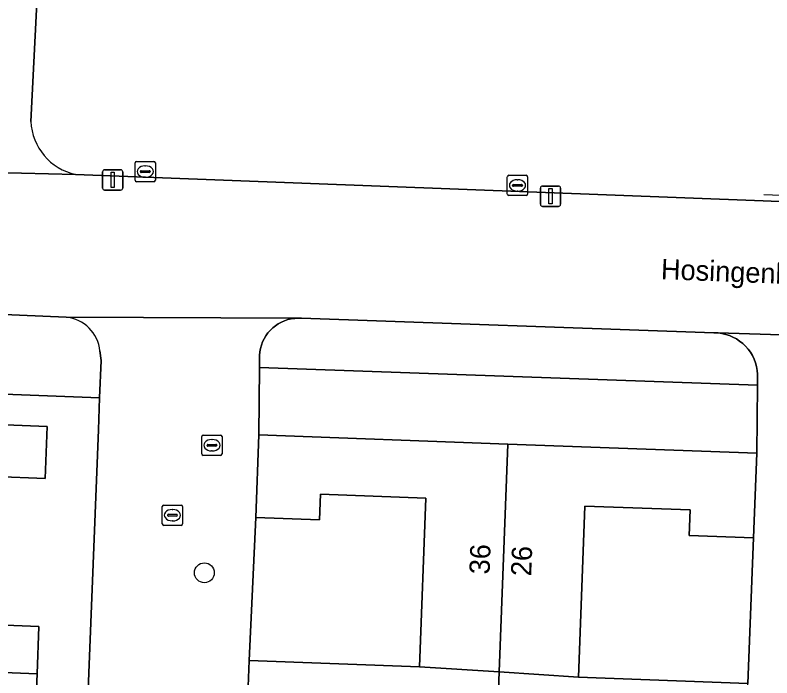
# Model space of a CAD drawing. Extents: x 160786 to 161429, y 386828 to 387485.
# Drawn here: x 161167.19 to 161204.51, y 387264.64 to 387297.32 of the extents above; entities that cross this region are included whole.
import ezdxf

# ---------------------------------------------------------------- set-up
doc = ezdxf.new("R2010")
doc.units = 0
for name, color, linetype in [('IMGEO_Boom', 7, 'Continuous'), ('IMGEO_Erf', 7, 'Continuous'), ('IMGEO_Groenvoorziening', 7, 'Continuous'), ('IMGEO_Kolk', 7, 'Continuous'), ('IMGEO_Lichtmast', 7, 'Continuous'), ('IMGEO_Muur', 7, 'Continuous'), ('IMGEO_Openbare_ruimte_label', 7, 'Continuous'), ('IMGEO_Pand', 7, 'Continuous'), ('IMGEO_Pand_nummerreeks', 7, 'Continuous'), ('IMGEO_Rioolput', 7, 'Continuous'), ('IMGEO_Voetpad_open', 7, 'Continuous')]:
    doc.layers.add(name, color=color, linetype=linetype)

msp = doc.modelspace()

# ---------------------------------------------------------------- linework, layer by layer
at = {"layer": 'IMGEO_Boom'}
msp.add_circle((161176.52, 387269.823), 0.489, dxfattribs=at)
at = {"layer": 'IMGEO_Erf'}
for points in [[(161228.827, 387299.816), (161222.697, 387300.056), (161216.596, 387300.295), (161216.485, 387297.446), (161210.467, 387297.682), (161210.61, 387300.529), (161204.58, 387300.765), (161198.54, 387301.001), (161198.422, 387297.987), (161198.229, 387297.995), (161192.368, 387298.224), (161192.486, 387301.238), (161186.533, 387301.471), (161180.592, 387301.703), (161174.579, 387301.938), (161168.48, 387302.177), (161167.965, 387292.078)], [(161170.163, 387289.466), (161204.081, 387288.161), (161247.486, 387286.367), (161267.914, 387285.628)], [(161156.486, 387259.313), (161156.726, 387265.307), (161156.965, 387271.285), (161154.974, 387271.365), (161155.223, 387277.582), (161157.214, 387277.502), (161168.771, 387277.039), (161168.668, 387274.465), (161166.166, 387274.565), (161166.02, 387270.922), (161165.874, 387267.279), (161168.363, 387267.179), (161168.27, 387264.845), (161168.177, 387262.51)]]:
    msp.add_lwpolyline(points, dxfattribs=at)
for points in [[(161169.695, 387236.621), (161169.709, 387236.985), (161170.226, 387250), (161171.292, 387276.874), (161171.353, 387278.449), (161147.813, 387279.35), (161146.59, 387247.494), (161144.751, 387247.564), (161143.809, 387246.052), (161142.905, 387223.679), (161145.53, 387223.573), (161145.284, 387217.483), (161143.51, 387217.555), (161143.326, 387213), (161145.236, 387212.923), (161144.626, 387197.819), (161152.342, 387197.507), (161162.811, 387197.084), (161168.116, 387196.87), (161168.129, 387197.191), (161168.175, 387198.326)], [(161178.724, 387265.502), (161187.135, 387265.192), (161187.441, 387273.51), (161182.245, 387273.702), (161182.199, 387272.432), (161179.064, 387272.548)], [(161203.604, 387271.548), (161200.434, 387271.665), (161200.481, 387272.924), (161195.282, 387273.116), (161194.971, 387264.673), (161203.32, 387264.366)]]:
    msp.add_lwpolyline(points, close=True, dxfattribs=at)
msp.add_arc((161170.764, 387292.203), 2.802, 182.5554, 257.6059, dxfattribs=at)
at = {"layer": 'IMGEO_Groenvoorziening'}
msp.add_lwpolyline([(161169.71, 387282.428), (161143.258, 387283.56), (161141.91, 387250), (161139.825, 387198.117), (161139.779, 387196.96), (161145.215, 387196.742), (161162.77, 387196.036), (161162.811, 387197.084), (161152.342, 387197.507), (161144.626, 387197.819), (161145.236, 387212.923), (161143.326, 387213), (161143.51, 387217.555), (161145.284, 387217.483), (161145.53, 387223.573), (161142.905, 387223.679), (161143.809, 387246.052), (161144.751, 387247.564), (161146.59, 387247.494), (161147.813, 387279.35), (161171.353, 387278.449), (161171.423, 387280.284), (161171.366, 387280.761)], dxfattribs=at)
for points in [[(161203.806, 387279.614), (161203.788, 387279.805), (161203.753, 387279.994), (161203.701, 387280.18), (161203.632, 387280.359), (161203.548, 387280.532), (161203.449, 387280.697), (161203.336, 387280.852), (161203.209, 387280.997), (161203.069, 387281.129), (161202.919, 387281.249), (161202.758, 387281.354), (161202.589, 387281.445), (161202.412, 387281.521), (161202.229, 387281.58), (161202.041, 387281.623), (161201.851, 387281.648), (161201.652, 387281.657), (161181.317, 387282.373), (161181.145, 387282.379), (161180.974, 387282.37), (161180.804, 387282.346), (161180.637, 387282.306), (161180.474, 387282.252), (161180.317, 387282.184), (161180.166, 387282.101), (161180.023, 387282.006), (161179.89, 387281.898), (161179.766, 387281.779), (161179.654, 387281.649), (161179.554, 387281.51), (161179.466, 387281.362), (161179.393, 387281.207), (161179.333, 387281.046), (161179.288, 387280.88), (161179.258, 387280.711), (161179.243, 387280.54), (161179.243, 387280.377), (161179.24, 387279.945), (161203.799, 387279.08)], [(161203.758, 387275.72), (161203.799, 387279.08), (161179.24, 387279.945), (161179.214, 387276.624), (161191.488, 387276.172)]]:
    msp.add_lwpolyline(points, close=True, dxfattribs=at)
msp.add_arc((161169.529, 387280.592), 1.845, 5.2477, 84.373, dxfattribs=at)
at = {"layer": 'IMGEO_Kolk'}
for p, q in [((161173.104, 387289.183), (161173.104, 387290.035)), ((161173.179, 387290.109), (161174.031, 387290.109)), ((161174.105, 387290.035), (161174.105, 387289.183)), ((161173.363, 387289.603), (161173.363, 387289.615)), ((161173.801, 387289.566), (161173.403, 387289.566)), ((161173.406, 387289.652), (161173.804, 387289.652)), ((161173.592, 387289.889), (161173.617, 387289.889)), ((161173.847, 387289.615), (161173.847, 387289.603)), ((161173.615, 387289.329), (161173.59, 387289.329)), ((161191.461, 387288.5), (161191.461, 387289.352)), ((161191.536, 387289.426), (161192.388, 387289.426)), ((161191.949, 387289.206), (161191.974, 387289.206)), ((161192.462, 387289.352), (161192.462, 387288.5)), ((161174.031, 387289.109), (161173.179, 387289.109)), ((161191.72, 387288.92), (161191.72, 387288.932)), ((161192.158, 387288.883), (161191.76, 387288.883)), ((161191.763, 387288.969), (161192.161, 387288.969)), ((161192.204, 387288.932), (161192.204, 387288.92)), ((161192.388, 387288.426), (161191.536, 387288.426)), ((161191.972, 387288.646), (161191.947, 387288.646)), ((161174.52, 387273.163), (161175.372, 387273.163)), ((161174.445, 387272.237), (161174.445, 387273.089)), ((161174.933, 387272.943), (161174.958, 387272.943)), ((161175.446, 387273.089), (161175.446, 387272.237)), ((161174.704, 387272.657), (161174.704, 387272.669)), ((161175.142, 387272.62), (161174.744, 387272.62)), ((161174.747, 387272.706), (161175.145, 387272.706)), ((161174.956, 387272.383), (161174.931, 387272.383)), ((161175.188, 387272.669), (161175.188, 387272.657)), ((161175.372, 387272.163), (161174.52, 387272.163))]:
    msp.add_line(p, q, dxfattribs=at)
for points in [[(161173.104, 387289.183), (161173.104, 387290.035)], [(161173.179, 387290.109), (161174.031, 387290.109)], [(161174.105, 387290.035), (161174.105, 387289.183)], [(161191.461, 387288.5), (161191.461, 387289.352)], [(161191.536, 387289.426), (161192.388, 387289.426)], [(161192.462, 387289.352), (161192.462, 387288.5)], [(161174.031, 387289.109), (161173.179, 387289.109)], [(161192.388, 387288.426), (161191.536, 387288.426)], [(161174.52, 387273.163), (161175.372, 387273.163)], [(161174.445, 387272.237), (161174.445, 387273.089)], [(161175.446, 387273.089), (161175.446, 387272.237)], [(161175.372, 387272.163), (161174.52, 387272.163)]]:
    msp.add_lwpolyline(points, dxfattribs=at)
for centre, radius, start, end in [((161173.181, 387290.033), 0.0765, 91.552, 178.448), ((161173.181, 387290.033), 0.0765, 91.552, 178.448), ((161174.029, 387290.033), 0.0765, 1.552, 88.448), ((161174.029, 387290.033), 0.0765, 1.552, 88.448), ((161173.403, 387289.612), 0.0403, 85.8775, 175.7526), ((161173.4, 387289.602), 0.0366, 178.938, 274.7102), ((161173.804, 387289.609), 0.043, 264.8664, 352.4533), ((161173.808, 387289.614), 0.0386, 1.7309, 96.639), ((161173.181, 387289.185), 0.0765, 181.552, 268.448), ((161173.181, 387289.185), 0.0765, 181.552, 268.448), ((161174.029, 387289.185), 0.0765, 271.552, 358.448), ((161174.029, 387289.185), 0.0765, 271.552, 358.448), ((161191.538, 387289.35), 0.0765, 91.552, 178.448), ((161191.538, 387289.35), 0.0765, 91.552, 178.448), ((161192.386, 387289.35), 0.0765, 1.552, 88.448), ((161192.386, 387289.35), 0.0765, 1.552, 88.448), ((161191.76, 387288.929), 0.0403, 85.8775, 175.7526), ((161191.757, 387288.919), 0.0366, 178.938, 274.7102), ((161192.161, 387288.926), 0.043, 264.8664, 352.4533), ((161192.165, 387288.931), 0.0386, 1.7309, 96.639), ((161191.538, 387288.502), 0.0765, 181.552, 268.448), ((161191.538, 387288.502), 0.0765, 181.552, 268.448), ((161192.386, 387288.502), 0.0765, 271.552, 358.448), ((161192.386, 387288.502), 0.0765, 271.552, 358.448), ((161174.522, 387273.087), 0.0765, 91.552, 178.448), ((161174.522, 387273.087), 0.0765, 91.552, 178.448), ((161175.37, 387273.087), 0.0765, 1.552, 88.448), ((161175.37, 387273.087), 0.0765, 1.552, 88.448), ((161174.744, 387272.666), 0.0403, 85.8775, 175.7526), ((161174.741, 387272.656), 0.0366, 178.938, 274.7102), ((161175.145, 387272.663), 0.043, 264.8664, 352.4533), ((161175.149, 387272.668), 0.0386, 1.7309, 96.639), ((161174.522, 387272.239), 0.0765, 181.552, 268.448), ((161174.522, 387272.239), 0.0765, 181.552, 268.448), ((161175.37, 387272.239), 0.0765, 271.552, 358.448), ((161175.37, 387272.239), 0.0765, 271.552, 358.448)]:
    msp.add_arc(centre, radius, start, end, dxfattribs=at)
for centre, major_axis, ratio, start_param, end_param in [((161173.591, 387289.609), (-0.387, 0.002), 0.722429, 4.712389, 7.853982), ((161173.616, 387289.609), (-0.39, 0.002), 0.717154, 1.570796, 4.712389), ((161191.948, 387288.926), (-0.387, 0.002), 0.722429, 4.712389, 7.853982), ((161191.973, 387288.926), (-0.39, 0.002), 0.717154, 1.570796, 4.712389), ((161174.932, 387272.663), (-0.387, 0.002), 0.722429, 4.712389, 7.853982), ((161174.957, 387272.663), (-0.39, 0.002), 0.717154, 1.570796, 4.712389)]:
    msp.add_ellipse(centre, major_axis=major_axis, ratio=ratio, start_param=start_param, end_param=end_param, dxfattribs=at)
at = {"layer": 'IMGEO_Lichtmast'}
for p, q in [((161171.502, 387288.797), (161171.502, 387289.597)), ((161171.502, 387289.597), (161171.502, 387288.797)), ((161171.602, 387289.697), (161172.392, 387289.697)), ((161172.392, 387289.697), (161171.602, 387289.697)), ((161172.492, 387289.597), (161172.492, 387288.797)), ((161172.492, 387288.797), (161172.492, 387289.597)), ((161193.095, 387287.993), (161193.095, 387288.793)), ((161193.095, 387288.793), (161193.095, 387287.993)), ((161193.195, 387288.893), (161193.985, 387288.893)), ((161193.985, 387288.893), (161193.195, 387288.893)), ((161194.085, 387288.793), (161194.085, 387287.993)), ((161194.085, 387287.993), (161194.085, 387288.793)), ((161172.392, 387288.697), (161171.602, 387288.697)), ((161171.602, 387288.697), (161172.392, 387288.697)), ((161193.985, 387287.893), (161193.195, 387287.893)), ((161193.195, 387287.893), (161193.985, 387287.893))]:
    msp.add_line(p, q, dxfattribs=at)
for points in [[(161171.922, 387289.572), (161172.072, 387289.572), (161172.072, 387288.822), (161171.922, 387288.822), (161171.922, 387289.572)], [(161193.515, 387288.768), (161193.665, 387288.768), (161193.665, 387288.018), (161193.515, 387288.018), (161193.515, 387288.768)]]:
    msp.add_lwpolyline(points, dxfattribs=at)
for centre, start, end in [((161171.602, 387289.597), 90, 180), ((161171.602, 387289.597), 90, 180), ((161172.392, 387289.597), 0, 90), ((161172.392, 387289.597), 360, 90), ((161171.602, 387288.797), 180, 270), ((161171.602, 387288.797), 180, 270), ((161172.392, 387288.797), 270, 0), ((161172.392, 387288.797), 270, 0), ((161193.195, 387288.793), 90, 180), ((161193.195, 387288.793), 90, 180), ((161193.985, 387288.793), 0, 90), ((161193.985, 387288.793), 360, 90), ((161193.195, 387287.993), 180, 270), ((161193.195, 387287.993), 180, 270), ((161193.985, 387287.993), 270, 0), ((161193.985, 387287.993), 270, 0)]:
    msp.add_arc(centre, 0.1, start, end, dxfattribs=at)
at = {"layer": 'IMGEO_Muur'}
for points in [[(161210.144, 387288.23), (161204.119, 387288.468)], [(161179.064, 387272.548), (161178.724, 387265.502)], [(161203.32, 387264.366), (161203.604, 387271.548)]]:
    msp.add_lwpolyline(points, dxfattribs=at)
at = {"layer": 'IMGEO_Pand'}
for points in [[(161166.166, 387274.565), (161168.668, 387274.465), (161168.771, 387277.039), (161157.214, 387277.502), (161155.223, 387277.582), (161154.974, 387271.365), (161156.965, 387271.285), (161166.02, 387270.922)], [(161179.064, 387272.548), (161182.199, 387272.432), (161182.245, 387273.702), (161187.441, 387273.51), (161187.135, 387265.192), (161191.064, 387264.932), (161191.488, 387276.172), (161179.214, 387276.624)], [(161203.758, 387275.72), (161191.488, 387276.172), (161191.064, 387264.932), (161194.971, 387264.673), (161195.282, 387273.116), (161200.481, 387272.924), (161200.434, 387271.665), (161203.604, 387271.548)], [(161168.27, 387264.845), (161168.363, 387267.179), (161165.874, 387267.279), (161166.02, 387270.922), (161156.965, 387271.285), (161156.726, 387265.307)], [(161165.498, 387258.952), (161165.644, 387262.611), (161168.177, 387262.51), (161168.27, 387264.845), (161156.726, 387265.307), (161156.486, 387259.313)], [(161178.566, 387261.216), (161181.795, 387261.097), (161181.842, 387262.378), (161187.014, 387262.187), (161186.707, 387253.847), (161190.639, 387253.67), (161191.064, 387264.932), (161187.135, 387265.192), (161178.724, 387265.502)], [(161203.32, 387264.366), (161194.971, 387264.673), (161191.064, 387264.932), (161190.639, 387253.67), (161194.559, 387253.493), (161194.866, 387261.84), (161200.02, 387261.65), (161199.971, 387260.336), (161203.167, 387260.218)]]:
    msp.add_lwpolyline(points, close=True, dxfattribs=at)
at = {"layer": 'IMGEO_Rioolput'}
for p, q in [((161176.394, 387275.688), (161176.394, 387276.54)), ((161176.469, 387276.614), (161177.321, 387276.614)), ((161177.395, 387276.54), (161177.395, 387275.688)), ((161176.653, 387276.108), (161176.653, 387276.12)), ((161176.696, 387276.157), (161177.094, 387276.157)), ((161176.882, 387276.394), (161176.907, 387276.394)), ((161177.137, 387276.12), (161177.137, 387276.108)), ((161177.091, 387276.071), (161176.693, 387276.071)), ((161176.905, 387275.834), (161176.88, 387275.834)), ((161177.321, 387275.614), (161176.469, 387275.614))]:
    msp.add_line(p, q, dxfattribs=at)
for points in [[(161176.394, 387275.688), (161176.394, 387276.54)], [(161176.469, 387276.614), (161177.321, 387276.614)], [(161177.395, 387276.54), (161177.395, 387275.688)], [(161177.321, 387275.614), (161176.469, 387275.614)]]:
    msp.add_lwpolyline(points, dxfattribs=at)
for centre, radius, start, end in [((161176.471, 387276.538), 0.0765, 91.552, 178.448), ((161176.471, 387276.538), 0.0765, 91.552, 178.448), ((161177.319, 387276.538), 0.0765, 1.552, 88.448), ((161177.319, 387276.538), 0.0765, 1.552, 88.448), ((161176.693, 387276.117), 0.0403, 85.8775, 175.7526), ((161176.69, 387276.107), 0.0366, 178.938, 274.7102), ((161177.094, 387276.114), 0.043, 264.8664, 352.4533), ((161177.098, 387276.119), 0.0386, 1.7309, 96.639), ((161176.471, 387275.69), 0.0765, 181.552, 268.448), ((161176.471, 387275.69), 0.0765, 181.552, 268.448), ((161177.319, 387275.69), 0.0765, 271.552, 358.448), ((161177.319, 387275.69), 0.0765, 271.552, 358.448)]:
    msp.add_arc(centre, radius, start, end, dxfattribs=at)
for centre, major_axis, ratio, start_param, end_param in [((161176.881, 387276.114), (-0.387, 0.002), 0.722429, 4.712389, 7.853982), ((161176.906, 387276.114), (-0.39, 0.002), 0.717154, 1.570796, 4.712389)]:
    msp.add_ellipse(centre, major_axis=major_axis, ratio=ratio, start_param=start_param, end_param=end_param, dxfattribs=at)
at = {"layer": 'IMGEO_Voetpad_open'}
for points in [[(161168.933, 387313.767), (161169.022, 387316.036), (161168.124, 387316.072), (161168.195, 387317.88), (161169.093, 387317.844), (161169.235, 387321.452), (161168.337, 387321.488), (161168.419, 387323.586), (161169.317, 387323.55), (161169.459, 387327.157), (161168.561, 387327.193), (161168.632, 387329.002), (161169.53, 387328.966), (161169.672, 387332.573), (161168.774, 387332.609), (161168.845, 387334.418), (161169.743, 387334.382), (161169.832, 387336.641), (161166.813, 387336.716), (161165.215, 387298.514), (161165.127, 387296.415), (161164.993, 387293.208), (161164.829, 387289.6), (161170.163, 387289.466)], [(161167.965, 387292.078), (161168.48, 387302.177), (161168.933, 387313.767)], [(161247.486, 387286.367), (161204.081, 387288.161), (161170.163, 387289.466), (161164.829, 387289.6), (161164.69, 387286.821)], [(161138.578, 387288.383), (161137.745, 387283.796), (161143.258, 387283.56), (161169.71, 387282.428), (161181.145, 387282.379), (161181.317, 387282.373), (161201.652, 387281.657), (161201.851, 387281.648), (161211.164, 387281.363), (161211.335, 387281.354), (161231.449, 387280.529), (161245.64, 387279.689), (161245.804, 387283.807), (161258.09, 387283.318), (161270.377, 387282.829), (161270.534, 387287.689)], [(161178.566, 387261.216), (161178.724, 387265.502), (161179.064, 387272.548), (161179.214, 387276.624), (161179.24, 387279.945), (161179.243, 387280.377), (161179.243, 387280.54), (161179.258, 387280.711), (161179.288, 387280.88), (161179.333, 387281.046), (161179.393, 387281.207), (161179.466, 387281.362), (161179.554, 387281.51), (161179.654, 387281.649), (161179.766, 387281.779), (161179.89, 387281.898), (161180.023, 387282.006), (161180.166, 387282.101), (161180.317, 387282.184), (161180.474, 387282.252), (161180.637, 387282.306), (161180.804, 387282.346), (161180.974, 387282.37), (161181.145, 387282.379), (161169.71, 387282.428)], [(161211.164, 387281.363), (161201.851, 387281.648), (161202.041, 387281.623), (161202.229, 387281.58), (161202.412, 387281.521), (161202.589, 387281.445), (161202.758, 387281.354), (161202.919, 387281.249), (161203.069, 387281.129), (161203.209, 387280.997), (161203.336, 387280.852), (161203.449, 387280.697), (161203.548, 387280.532), (161203.632, 387280.359), (161203.701, 387280.18), (161203.753, 387279.994), (161203.788, 387279.805), (161203.806, 387279.614), (161203.799, 387279.08), (161203.758, 387275.72), (161203.604, 387271.548), (161203.32, 387264.366)], [(161171.366, 387280.761), (161171.423, 387280.284), (161171.353, 387278.449), (161171.292, 387276.874), (161170.226, 387250), (161169.709, 387236.985), (161169.695, 387236.621), (161172.518, 387236.516), (161173.243, 387236.489), (161177.698, 387236.325), (161177.704, 387236.483), (161177.936, 387242.793), (161178.125, 387249.896), (161178.129, 387250), (161178.282, 387254.158), (161178.566, 387261.216)]]:
    msp.add_lwpolyline(points, dxfattribs=at)
for centre, radius, start, end in [((161170.764, 387292.203), 2.802, 182.5554, 257.6059), ((161169.529, 387280.592), 1.845, 5.2477, 84.373)]:
    msp.add_arc(centre, radius, start, end, dxfattribs=at)

# ---------------------------------------------------------------- texts
at = {"layer": 'IMGEO_Openbare_ruimte_label'}
msp.add_text('Hosingenhof', height=1, rotation=357.7644, dxfattribs=at).set_placement((161199.024, 387284.305))
at = {"layer": 'IMGEO_Pand_nummerreeks'}
for s, rotation, p in [('36', 87.8937, (161190.584, 387269.733)), ('26', 87.929, (161192.637, 387269.642))]:
    msp.add_text(s, height=1, rotation=rotation, dxfattribs=at).set_placement(p)

doc.saveas('drawing.dxf')
